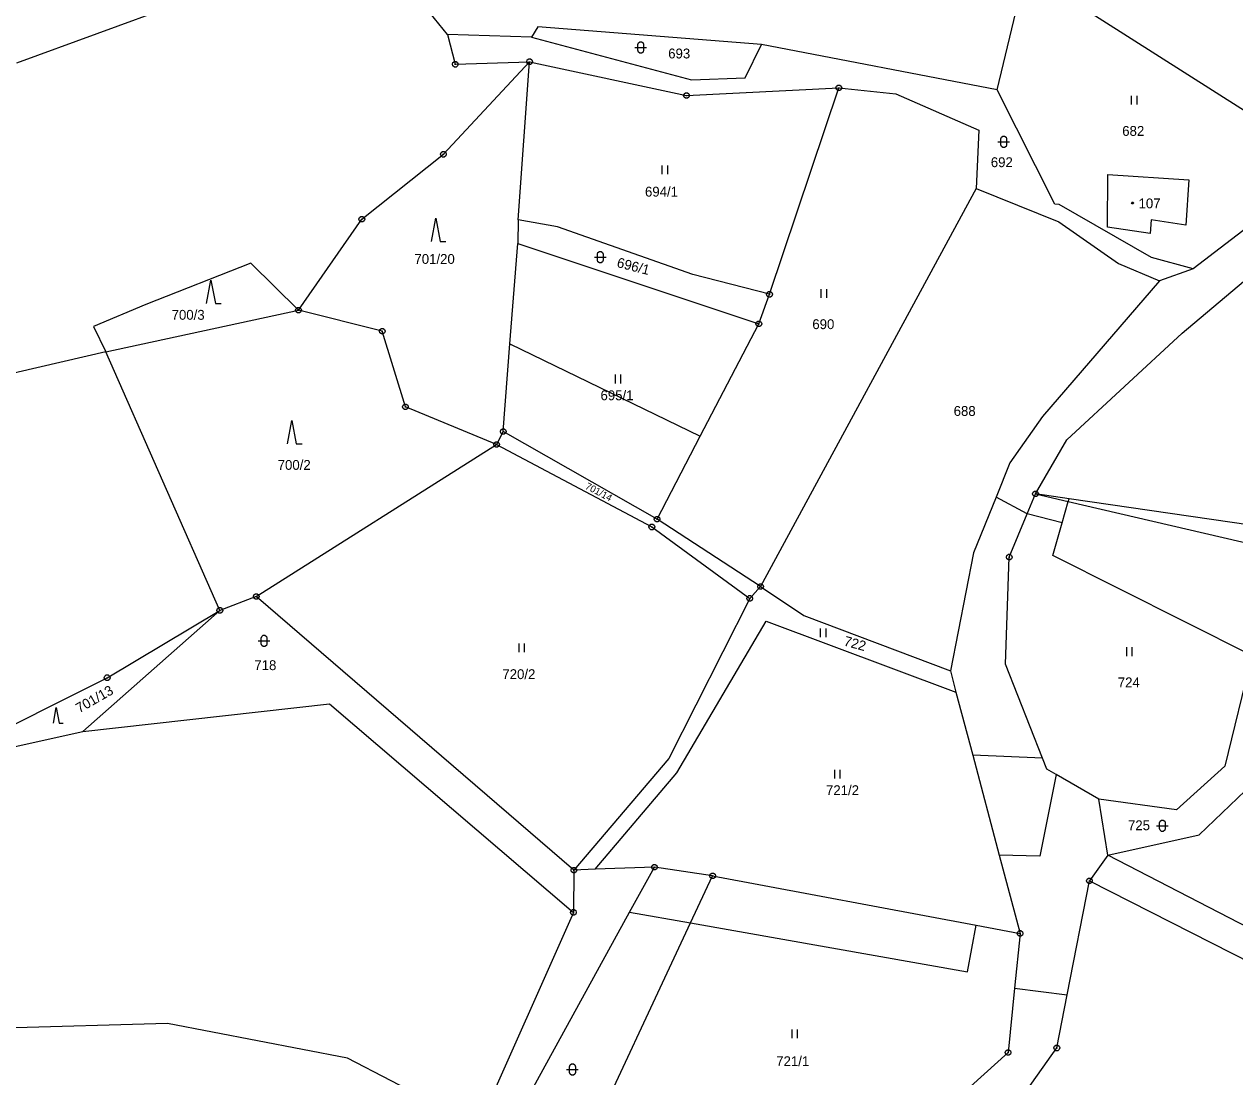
# Model space of a CAD drawing. Extents: x -694465 to -690527, y -983694 to -978978.
# Drawn here: x -691285.2 to -691076.6, y -980544.9 to -980363.5 of the extents above; entities that cross this region are included whole.
import ezdxf

# ---------------------------------------------------------------- set-up
doc = ezdxf.new("R2010")
doc.units = 0
for name, color, linetype in [('Vrstva 1', 7, 'Continuous'), ('Vrstva 18', 7, 'Continuous'), ('Vrstva 19', 7, 'Continuous'), ('Vrstva 24', 7, 'Continuous'), ('Vrstva 25', 7, 'Continuous')]:
    doc.layers.add(name, color=color, linetype=linetype)

msp = doc.modelspace()

# ---------------------------------------------------------------- linework, layer by layer
at = {"layer": 'Vrstva 1'}
for points in [[(-691212.28, -980365.25), (-691228.71, -980344.94)], [(-691117.51, -980374.76), (-691112.48, -980353.71)], [(-691258.85, -980360.1), (-691286.57, -980370.16)], [(-691104.8, -980359.26), (-691060.24, -980387.66)], [(-691196.66, -980363.95), (-691197.8, -980365.69)], [(-691158.13, -980366.98), (-691196.66, -980363.95)], [(-691197.8, -980365.69), (-691212.28, -980365.25)], [(-691212.28, -980365.25), (-691210.91, -980370.38)], [(-691197.8, -980365.69), (-691170.18, -980373.07)], [(-691160.97, -980372.74), (-691158.13, -980366.98)], [(-691117.51, -980374.76), (-691158.13, -980366.98)], [(-691212.97, -980385.89), (-691198.1, -980369.93)], [(-691210.91, -980370.38), (-691198.1, -980369.93)], [(-691200.1, -980397.17), (-691198.1, -980369.93)], [(-691198.1, -980369.93), (-691171.06, -980375.75)], [(-691170.18, -980373.07), (-691160.97, -980372.74)], [(-691171.06, -980375.75), (-691144.8, -980374.45)], [(-691156.76, -980410.03), (-691144.8, -980374.45)], [(-691144.8, -980374.45), (-691134.97, -980375.47)], [(-691107.56, -980394.49), (-691117.51, -980374.76)], [(-691134.97, -980375.47), (-691120.66, -980381.75)], [(-691120.66, -980381.75), (-691121.12, -980391.82)], [(-691227.03, -980397.08), (-691212.97, -980385.89)], [(-691060.24, -980387.66), (-691083.72, -980405.63)], [(-691084.45, -980390.27), (-691084.97, -980398.1), (-691090.95, -980397.21), (-691091.15, -980399.53), (-691098.49, -980398.46), (-691098.44, -980389.35), (-691084.45, -980390.27)], [(-691121.12, -980391.82), (-691158.29, -980460.4)], [(-691121.12, -980391.82), (-691106.88, -980397.54)], [(-691106.8, -980394.54), (-691107.56, -980394.49)], [(-691090.89, -980403.69), (-691106.8, -980394.54)], [(-691085.62, -980416.72), (-691059.04, -980394.31)], [(-691237.94, -980412.77), (-691227.03, -980397.08)], [(-691200.1, -980397.17), (-691200.16, -980401.25)], [(-691193.32, -980398.39), (-691200.1, -980397.17)], [(-691106.88, -980397.54), (-691096.59, -980404.73)], [(-691169.99, -980406.64), (-691193.32, -980398.39)], [(-691201.485, -980418.578), (-691200.16, -980401.25)], [(-691200.16, -980401.25), (-691158.59, -980415.12)], [(-691083.72, -980405.63), (-691090.89, -980403.69)], [(-691246.16, -980404.65), (-691264.25, -980411.8)], [(-691237.94, -980412.77), (-691246.16, -980404.65)], [(-691096.59, -980404.73), (-691089.51, -980407.71)], [(-691083.72, -980405.63), (-691089.51, -980407.71)], [(-691156.76, -980410.03), (-691169.99, -980406.64)], [(-691089.51, -980407.71), (-691109.7, -980431.07)], [(-691158.59, -980415.12), (-691156.76, -980410.03)], [(-691264.25, -980411.8), (-691273.25, -980415.59)], [(-691271.12, -980419.94), (-691237.94, -980412.77)], [(-691223.5, -980416.39), (-691237.94, -980412.77)], [(-691273.25, -980415.59), (-691271.12, -980419.94)], [(-691219.51, -980429.43), (-691223.5, -980416.39)], [(-691168.686, -980434.501), (-691158.59, -980415.12)], [(-691105.51, -980435.12), (-691085.62, -980416.72)], [(-691202.64, -980433.69), (-691201.485, -980418.578)], [(-691201.485, -980418.578), (-691168.686, -980434.501)], [(-691271.12, -980419.94), (-691327.7, -980433.02)], [(-691251.5, -980464.51), (-691271.12, -980419.94)], [(-691203.79, -980435.91), (-691219.51, -980429.43)], [(-691109.7, -980431.07), (-691115.32, -980439.09)], [(-691202.64, -980433.69), (-691203.79, -980435.91)], [(-691176.13, -980448.79), (-691202.64, -980433.69)], [(-691176.13, -980448.79), (-691168.686, -980434.501)], [(-691110.9, -980444.42), (-691105.51, -980435.12)], [(-691245.22, -980462.12), (-691203.79, -980435.91)], [(-691203.79, -980435.91), (-691177.03, -980450.13)], [(-691115.32, -980439.09), (-691117.705, -980445.002)], [(-691117.705, -980445.002), (-691121.58, -980454.61)], [(-691112.338, -980447.88), (-691117.705, -980445.002)], [(-691112.338, -980447.88), (-691110.9, -980444.42)], [(-691105.114, -980445.261), (-691110.9, -980444.42)], [(-691110.9, -980444.42), (-691105.249, -980445.731)], [(-691106.315, -980449.425), (-691105.249, -980445.731)], [(-691105.249, -980445.731), (-691105.114, -980445.261)], [(-691105.249, -980445.731), (-691072.85, -980453.25)], [(-691066.75, -980450.84), (-691105.114, -980445.261)], [(-691115.43, -980455.32), (-691112.338, -980447.88)], [(-691106.315, -980449.425), (-691112.338, -980447.88)], [(-691177.03, -980450.13), (-691160.16, -980462.45)], [(-691158.29, -980460.4), (-691176.13, -980448.79)], [(-691107.936, -980455.045), (-691106.315, -980449.425)], [(-691121.58, -980454.61), (-691125.58, -980474.95)], [(-691116.05, -980473.78), (-691115.43, -980455.32)], [(-691073.639, -980472.293), (-691107.936, -980455.045)], [(-691160.16, -980462.45), (-691158.29, -980460.4)], [(-691158.29, -980460.4), (-691150.85, -980465.38)], [(-691245.22, -980462.12), (-691251.5, -980464.51)], [(-691190.46, -980509.29), (-691245.22, -980462.12)], [(-691160.16, -980462.45), (-691174.12, -980490.05)], [(-691251.5, -980464.51), (-691275.09, -980485.37)], [(-691270.91, -980476.12), (-691251.5, -980464.51)], [(-691172.74, -980492.49), (-691157.31, -980466.35)], [(-691157.31, -980466.35), (-691124.61, -980478.61)], [(-691150.85, -980465.38), (-691125.58, -980474.95)], [(-691073.639, -980472.293), (-691078.26, -980491.34)], [(-691125.58, -980474.95), (-691124.61, -980478.61)], [(-691109.707, -980490.001), (-691116.05, -980473.78)], [(-691295.38, -980488.37), (-691270.91, -980476.12)], [(-691124.61, -980478.61), (-691121.724, -980489.471)], [(-691275.09, -980485.37), (-691232.61, -980480.61)], [(-691232.61, -980480.61), (-691190.56, -980516.57)], [(-691313.28, -980493.84), (-691275.09, -980485.37)], [(-691121.724, -980489.471), (-691117.15, -980506.689)], [(-691109.707, -980490.001), (-691121.724, -980489.471)], [(-691174.12, -980490.05), (-691190.46, -980509.29)], [(-691108.98, -980491.86), (-691109.707, -980490.001)], [(-691107.351, -980492.808), (-691108.98, -980491.86)], [(-691078.26, -980491.34), (-691086.59, -980498.92)], [(-691186.82, -980509.15), (-691172.74, -980492.49)], [(-691107.351, -980492.808), (-691110.159, -980506.86)], [(-691100.01, -980497.08), (-691107.351, -980492.808)], [(-691082.72, -980503.2), (-691073.42, -980494.35)], [(-691086.59, -980498.92), (-691100.01, -980497.08)], [(-691098.44, -980506.7), (-691100.01, -980497.08)], [(-691098.44, -980506.7), (-691082.72, -980503.2)], [(-691117.15, -980506.689), (-691113.56, -980520.2)], [(-691110.159, -980506.86), (-691117.15, -980506.689)], [(-691098.44, -980506.7), (-691101.61, -980511.14)], [(-691056.63, -980528.29), (-691098.44, -980506.7)], [(-691190.46, -980509.29), (-691190.56, -980516.57)], [(-691186.82, -980509.15), (-691190.46, -980509.29)], [(-691176.6, -980508.77), (-691186.82, -980509.15)], [(-691180.873, -980516.548), (-691176.6, -980508.77)], [(-691166.55, -980510.27), (-691176.6, -980508.77)], [(-691170.346, -980518.4), (-691166.55, -980510.27)], [(-691166.55, -980510.27), (-691121.157, -980518.776)], [(-691105.448, -980530.81), (-691101.61, -980511.14)], [(-691101.61, -980511.14), (-691059.56, -980532.5)], [(-691190.56, -980516.57), (-691206.94, -980553.45)], [(-691201.93, -980554.88), (-691180.873, -980516.548)], [(-691180.873, -980516.548), (-691170.346, -980518.4)], [(-691189.59, -980559.61), (-691170.346, -980518.4)], [(-691170.346, -980518.4), (-691122.615, -980526.799)], [(-691122.615, -980526.799), (-691121.157, -980518.776)], [(-691121.157, -980518.776), (-691113.56, -980520.2)], [(-691113.56, -980520.2), (-691114.516, -980529.634)], [(-691119.19, -980556.84), (-691107.23, -980539.94), (-691105.448, -980530.81)], [(-691114.516, -980529.634), (-691115.64, -980540.73)], [(-691114.516, -980529.634), (-691105.448, -980530.81)], [(-691260.54, -980535.73), (-691288.72, -980536.52)], [(-691229.5, -980541.69), (-691260.54, -980535.73)], [(-691206.94, -980553.45), (-691229.5, -980541.69)], [(-691115.64, -980540.73), (-691139.86, -980562.64)]]:
    msp.add_lwpolyline(points, dxfattribs=at)
at = {"layer": 'Vrstva 24'}
for points in [[(-691210.756, -980369.904), (-691210.506, -980370.086), (-691210.41, -980370.38), (-691210.506, -980370.674), (-691210.756, -980370.856), (-691211.064, -980370.856), (-691211.314, -980370.674), (-691211.41, -980370.38), (-691211.314, -980370.086), (-691211.064, -980369.904)], [(-691197.946, -980369.454), (-691197.696, -980369.636), (-691197.6, -980369.93), (-691197.696, -980370.224), (-691197.946, -980370.406), (-691198.254, -980370.406), (-691198.504, -980370.224), (-691198.6, -980369.93), (-691198.504, -980369.636), (-691198.254, -980369.454)], [(-691144.646, -980373.974), (-691144.396, -980374.156), (-691144.3, -980374.45), (-691144.396, -980374.744), (-691144.646, -980374.926), (-691144.954, -980374.926), (-691145.204, -980374.744), (-691145.3, -980374.45), (-691145.204, -980374.156), (-691144.954, -980373.974)], [(-691170.906, -980375.274), (-691170.656, -980375.456), (-691170.56, -980375.75), (-691170.656, -980376.044), (-691170.906, -980376.226), (-691171.214, -980376.226), (-691171.464, -980376.044), (-691171.56, -980375.75), (-691171.464, -980375.456), (-691171.214, -980375.274)], [(-691212.816, -980385.414), (-691212.566, -980385.596), (-691212.47, -980385.89), (-691212.566, -980386.184), (-691212.816, -980386.366), (-691213.124, -980386.366), (-691213.374, -980386.184), (-691213.47, -980385.89), (-691213.374, -980385.596), (-691213.124, -980385.414)], [(-691226.876, -980396.604), (-691226.626, -980396.786), (-691226.53, -980397.08), (-691226.626, -980397.374), (-691226.876, -980397.556), (-691227.184, -980397.556), (-691227.434, -980397.374), (-691227.53, -980397.08), (-691227.434, -980396.786), (-691227.184, -980396.604)], [(-691156.606, -980409.554), (-691156.356, -980409.736), (-691156.26, -980410.03), (-691156.356, -980410.324), (-691156.606, -980410.506), (-691156.914, -980410.506), (-691157.164, -980410.324), (-691157.26, -980410.03), (-691157.164, -980409.736), (-691156.914, -980409.554)], [(-691237.786, -980412.294), (-691237.536, -980412.476), (-691237.44, -980412.77), (-691237.536, -980413.064), (-691237.786, -980413.246), (-691238.094, -980413.246), (-691238.344, -980413.064), (-691238.44, -980412.77), (-691238.344, -980412.476), (-691238.094, -980412.294)], [(-691158.436, -980414.644), (-691158.186, -980414.826), (-691158.09, -980415.12), (-691158.186, -980415.414), (-691158.436, -980415.596), (-691158.744, -980415.596), (-691158.994, -980415.414), (-691159.09, -980415.12), (-691158.994, -980414.826), (-691158.744, -980414.644)], [(-691223.346, -980415.914), (-691223.096, -980416.096), (-691223, -980416.39), (-691223.096, -980416.684), (-691223.346, -980416.866), (-691223.654, -980416.866), (-691223.904, -980416.684), (-691224, -980416.39), (-691223.904, -980416.096), (-691223.654, -980415.914)], [(-691219.356, -980428.954), (-691219.106, -980429.136), (-691219.01, -980429.43), (-691219.106, -980429.724), (-691219.356, -980429.906), (-691219.664, -980429.906), (-691219.914, -980429.724), (-691220.01, -980429.43), (-691219.914, -980429.136), (-691219.664, -980428.954)], [(-691202.486, -980433.214), (-691202.236, -980433.396), (-691202.14, -980433.69), (-691202.236, -980433.984), (-691202.486, -980434.166), (-691202.794, -980434.166), (-691203.044, -980433.984), (-691203.14, -980433.69), (-691203.044, -980433.396), (-691202.794, -980433.214)], [(-691203.636, -980435.434), (-691203.386, -980435.616), (-691203.29, -980435.91), (-691203.386, -980436.204), (-691203.636, -980436.386), (-691203.944, -980436.386), (-691204.194, -980436.204), (-691204.29, -980435.91), (-691204.194, -980435.616), (-691203.944, -980435.434)], [(-691110.746, -980443.944), (-691110.496, -980444.126), (-691110.4, -980444.42), (-691110.496, -980444.714), (-691110.746, -980444.896), (-691111.054, -980444.896), (-691111.304, -980444.714), (-691111.4, -980444.42), (-691111.304, -980444.126), (-691111.054, -980443.944)], [(-691176.876, -980449.654), (-691176.626, -980449.836), (-691176.53, -980450.13), (-691176.626, -980450.424), (-691176.876, -980450.606), (-691177.184, -980450.606), (-691177.434, -980450.424), (-691177.53, -980450.13), (-691177.434, -980449.836), (-691177.184, -980449.654)], [(-691175.976, -980448.314), (-691175.726, -980448.496), (-691175.63, -980448.79), (-691175.726, -980449.084), (-691175.976, -980449.266), (-691176.284, -980449.266), (-691176.534, -980449.084), (-691176.63, -980448.79), (-691176.534, -980448.496), (-691176.284, -980448.314)], [(-691115.276, -980454.844), (-691115.026, -980455.026), (-691114.93, -980455.32), (-691115.026, -980455.614), (-691115.276, -980455.796), (-691115.584, -980455.796), (-691115.834, -980455.614), (-691115.93, -980455.32), (-691115.834, -980455.026), (-691115.584, -980454.844)], [(-691158.136, -980459.924), (-691157.886, -980460.106), (-691157.79, -980460.4), (-691157.886, -980460.694), (-691158.136, -980460.876), (-691158.444, -980460.876), (-691158.694, -980460.694), (-691158.79, -980460.4), (-691158.694, -980460.106), (-691158.444, -980459.924)], [(-691245.066, -980461.644), (-691244.816, -980461.826), (-691244.72, -980462.12), (-691244.816, -980462.414), (-691245.066, -980462.596), (-691245.374, -980462.596), (-691245.624, -980462.414), (-691245.72, -980462.12), (-691245.624, -980461.826), (-691245.374, -980461.644)], [(-691160.006, -980461.974), (-691159.756, -980462.156), (-691159.66, -980462.45), (-691159.756, -980462.744), (-691160.006, -980462.926), (-691160.314, -980462.926), (-691160.564, -980462.744), (-691160.66, -980462.45), (-691160.564, -980462.156), (-691160.314, -980461.974)], [(-691251.346, -980464.034), (-691251.096, -980464.216), (-691251, -980464.51), (-691251.096, -980464.804), (-691251.346, -980464.986), (-691251.654, -980464.986), (-691251.904, -980464.804), (-691252, -980464.51), (-691251.904, -980464.216), (-691251.654, -980464.034)], [(-691270.756, -980475.644), (-691270.506, -980475.826), (-691270.41, -980476.12), (-691270.506, -980476.414), (-691270.756, -980476.596), (-691271.064, -980476.596), (-691271.314, -980476.414), (-691271.41, -980476.12), (-691271.314, -980475.826), (-691271.064, -980475.644)], [(-691176.446, -980508.294), (-691176.196, -980508.476), (-691176.1, -980508.77), (-691176.196, -980509.064), (-691176.446, -980509.246), (-691176.754, -980509.246), (-691177.004, -980509.064), (-691177.1, -980508.77), (-691177.004, -980508.476), (-691176.754, -980508.294)], [(-691190.306, -980508.814), (-691190.056, -980508.996), (-691189.96, -980509.29), (-691190.056, -980509.584), (-691190.306, -980509.766), (-691190.614, -980509.766), (-691190.864, -980509.584), (-691190.96, -980509.29), (-691190.864, -980508.996), (-691190.614, -980508.814)], [(-691166.396, -980509.794), (-691166.146, -980509.976), (-691166.05, -980510.27), (-691166.146, -980510.564), (-691166.396, -980510.746), (-691166.704, -980510.746), (-691166.954, -980510.564), (-691167.05, -980510.27), (-691166.954, -980509.976), (-691166.704, -980509.794)], [(-691101.456, -980510.664), (-691101.206, -980510.846), (-691101.11, -980511.14), (-691101.206, -980511.434), (-691101.456, -980511.616), (-691101.764, -980511.616), (-691102.014, -980511.434), (-691102.11, -980511.14), (-691102.014, -980510.846), (-691101.764, -980510.664)], [(-691190.406, -980516.094), (-691190.156, -980516.276), (-691190.06, -980516.57), (-691190.156, -980516.864), (-691190.406, -980517.046), (-691190.714, -980517.046), (-691190.964, -980516.864), (-691191.06, -980516.57), (-691190.964, -980516.276), (-691190.714, -980516.094)], [(-691113.406, -980519.724), (-691113.156, -980519.906), (-691113.06, -980520.2), (-691113.156, -980520.494), (-691113.406, -980520.676), (-691113.714, -980520.676), (-691113.964, -980520.494), (-691114.06, -980520.2), (-691113.964, -980519.906), (-691113.714, -980519.724)], [(-691107.076, -980539.464), (-691106.826, -980539.646), (-691106.73, -980539.94), (-691106.826, -980540.234), (-691107.076, -980540.416), (-691107.384, -980540.416), (-691107.634, -980540.234), (-691107.73, -980539.94), (-691107.634, -980539.646), (-691107.384, -980539.464)], [(-691115.486, -980540.254), (-691115.236, -980540.436), (-691115.14, -980540.73), (-691115.236, -980541.024), (-691115.486, -980541.206), (-691115.794, -980541.206), (-691116.044, -980541.024), (-691116.14, -980540.73), (-691116.044, -980540.436), (-691115.794, -980540.254)]]:
    msp.add_lwpolyline(points, close=True, dxfattribs=at)
for points in [[(-691211.029, -980370.38), (-691210.79, -980370.38)], [(-691198.219, -980369.93), (-691197.98, -980369.93)], [(-691144.919, -980374.45), (-691144.68, -980374.45)], [(-691171.179, -980375.75), (-691170.94, -980375.75)], [(-691213.089, -980385.89), (-691212.85, -980385.89)], [(-691227.149, -980397.08), (-691226.91, -980397.08)], [(-691156.879, -980410.03), (-691156.64, -980410.03)], [(-691238.059, -980412.77), (-691237.82, -980412.77)], [(-691223.619, -980416.39), (-691223.38, -980416.39)], [(-691158.709, -980415.12), (-691158.47, -980415.12)], [(-691219.629, -980429.43), (-691219.39, -980429.43)], [(-691202.759, -980433.69), (-691202.52, -980433.69)], [(-691203.909, -980435.91), (-691203.67, -980435.91)], [(-691111.019, -980444.42), (-691110.78, -980444.42)], [(-691177.149, -980450.13), (-691176.91, -980450.13)], [(-691176.249, -980448.79), (-691176.01, -980448.79)], [(-691115.549, -980455.32), (-691115.31, -980455.32)], [(-691158.409, -980460.4), (-691158.17, -980460.4)], [(-691245.339, -980462.12), (-691245.1, -980462.12)], [(-691160.279, -980462.45), (-691160.04, -980462.45)], [(-691251.619, -980464.51), (-691251.38, -980464.51)], [(-691271.029, -980476.12), (-691270.79, -980476.12)], [(-691190.579, -980509.29), (-691190.34, -980509.29)], [(-691176.719, -980508.77), (-691176.48, -980508.77)], [(-691166.669, -980510.27), (-691166.43, -980510.27)], [(-691101.729, -980511.14), (-691101.49, -980511.14)], [(-691190.679, -980516.57), (-691190.44, -980516.57)], [(-691113.679, -980520.2), (-691113.44, -980520.2)], [(-691107.349, -980539.94), (-691107.11, -980539.94)], [(-691115.759, -980540.73), (-691115.52, -980540.73)]]:
    msp.add_lwpolyline(points, dxfattribs=at)
at = {"layer": 'Vrstva 25'}
for points in [[(-691179.45, -980366.97), (-691179.355, -980366.676), (-691179.105, -980366.494), (-691178.795, -980366.494), (-691178.545, -980366.676), (-691178.45, -980366.97), (-691178.45, -980367.97), (-691178.545, -980368.264), (-691178.795, -980368.446), (-691179.105, -980368.446), (-691179.355, -980368.264), (-691179.45, -980367.97)], [(-691116.88, -980383.25), (-691116.785, -980382.956), (-691116.535, -980382.774), (-691116.225, -980382.774), (-691115.975, -980382.956), (-691115.88, -980383.25), (-691115.88, -980384.25), (-691115.975, -980384.544), (-691116.225, -980384.726), (-691116.535, -980384.726), (-691116.785, -980384.544), (-691116.88, -980384.25)], [(-691094.093, -980394.128), (-691094.005, -980394.28), (-691094.093, -980394.432), (-691094.267, -980394.432), (-691094.355, -980394.28), (-691094.267, -980394.128)], [(-691186.42, -980403.12), (-691186.325, -980402.826), (-691186.075, -980402.644), (-691185.765, -980402.644), (-691185.515, -980402.826), (-691185.42, -980403.12), (-691185.42, -980404.12), (-691185.515, -980404.414), (-691185.765, -980404.596), (-691186.075, -980404.596), (-691186.325, -980404.414), (-691186.42, -980404.12)], [(-691244.37, -980469.29), (-691244.275, -980468.996), (-691244.025, -980468.814), (-691243.715, -980468.814), (-691243.465, -980468.996), (-691243.37, -980469.29), (-691243.37, -980470.29), (-691243.465, -980470.584), (-691243.715, -980470.766), (-691244.025, -980470.766), (-691244.275, -980470.584), (-691244.37, -980470.29)], [(-691089.54, -980501.13), (-691089.445, -980500.836), (-691089.195, -980500.654), (-691088.885, -980500.654), (-691088.635, -980500.836), (-691088.54, -980501.13), (-691088.54, -980502.13), (-691088.635, -980502.424), (-691088.885, -980502.606), (-691089.195, -980502.606), (-691089.445, -980502.424), (-691089.54, -980502.13)], [(-691191.22, -980543.17), (-691191.125, -980542.876), (-691190.875, -980542.694), (-691190.565, -980542.694), (-691190.315, -980542.876), (-691190.22, -980543.17), (-691190.22, -980544.17), (-691190.315, -980544.464), (-691190.565, -980544.646), (-691190.875, -980544.646), (-691191.125, -980544.464), (-691191.22, -980544.17)]]:
    msp.add_lwpolyline(points, close=True, dxfattribs=at)
for points in [[(-691179.95, -980367.47), (-691177.95, -980367.47)], [(-691094.4, -980375.82), (-691094.4, -980377.32)], [(-691093.4, -980377.32), (-691093.4, -980375.82)], [(-691117.38, -980383.75), (-691115.38, -980383.75)], [(-691175.29, -980387.84), (-691175.29, -980389.34)], [(-691174.29, -980389.34), (-691174.29, -980387.84)], [(-691215.04, -980400.92), (-691214.29, -980396.92), (-691213.54, -980400.92), (-691212.54, -980400.92)], [(-691186.92, -980403.62), (-691184.92, -980403.62)], [(-691253.77, -980411.61), (-691253.02, -980407.61), (-691252.27, -980411.61), (-691251.27, -980411.61)], [(-691147.89, -980409.13), (-691147.89, -980410.63)], [(-691146.89, -980410.63), (-691146.89, -980409.13)], [(-691183.36, -980423.88), (-691183.36, -980425.38)], [(-691182.36, -980425.38), (-691182.36, -980423.88)], [(-691239.82, -980435.79), (-691239.07, -980431.79), (-691238.32, -980435.79), (-691237.32, -980435.79)], [(-691148, -980467.66), (-691148, -980469.16)], [(-691147, -980469.16), (-691147, -980467.66)], [(-691244.87, -980469.79), (-691242.87, -980469.79)], [(-691199.97, -980470.21), (-691199.97, -980471.71)], [(-691198.97, -980471.71), (-691198.97, -980470.21)], [(-691095.23, -980470.88), (-691095.23, -980472.38)], [(-691094.23, -980472.38), (-691094.23, -980470.88)], [(-691280.192, -980483.94), (-691279.69, -980481.26), (-691279.188, -980483.94), (-691278.518, -980483.94)], [(-691145.56, -980491.99), (-691145.56, -980493.49)], [(-691144.56, -980493.49), (-691144.56, -980491.99)], [(-691090.04, -980501.63), (-691088.04, -980501.63)], [(-691152.93, -980536.77), (-691152.93, -980538.27)], [(-691151.93, -980538.27), (-691151.93, -980536.77)], [(-691191.72, -980543.67), (-691189.72, -980543.67)]]:
    msp.add_lwpolyline(points, dxfattribs=at)

# ---------------------------------------------------------------- texts
at = {"layer": 'Vrstva 18'}
for s, p in [('693', (-691174.213, -980369.37)), ('682', (-691095.955, -980382.72)), ('692', (-691118.608, -980388.11)), ('694/1', (-691178.215, -980393.19)), ('701/20', (-691217.953, -980404.79)), ('700/3', (-691259.803, -980414.42)), ('690', (-691149.371, -980416.03)), ('695/1', (-691185.882, -980428.29)), ('688', (-691125.011, -980430.99)), ('700/2', (-691241.523, -980440.29)), ('718', (-691245.546, -980474.81)), ('720/2', (-691202.797, -980476.36)), ('724', (-691096.718, -980477.78)), ('721/2', (-691147.013, -980496.36)), ('725', (-691094.963, -980502.41)), ('721/1', (-691155.601, -980543.08))]:
    msp.add_text(s, height=1.7, dxfattribs=at).set_placement(p)
for s, height, rotation, p in [('696/1', 1.7, 345.60814, (-691183.178, -980405.303)), ('701/14', 1.2, 332.08634, (-691188.622, -980443.478)), ('722', 1.7, 344.69141, (-691144.061, -980470.543)), ('701/13', 1.7, 29.67921, (-691275.714, -980482.252))]:
    msp.add_text(s, height=height, rotation=rotation, dxfattribs=at).set_placement(p)
at = {"layer": 'Vrstva 19'}
msp.add_text('107', height=1.7, dxfattribs=at).set_placement((-691093.143, -980395.21))

doc.saveas('drawing.dxf')
